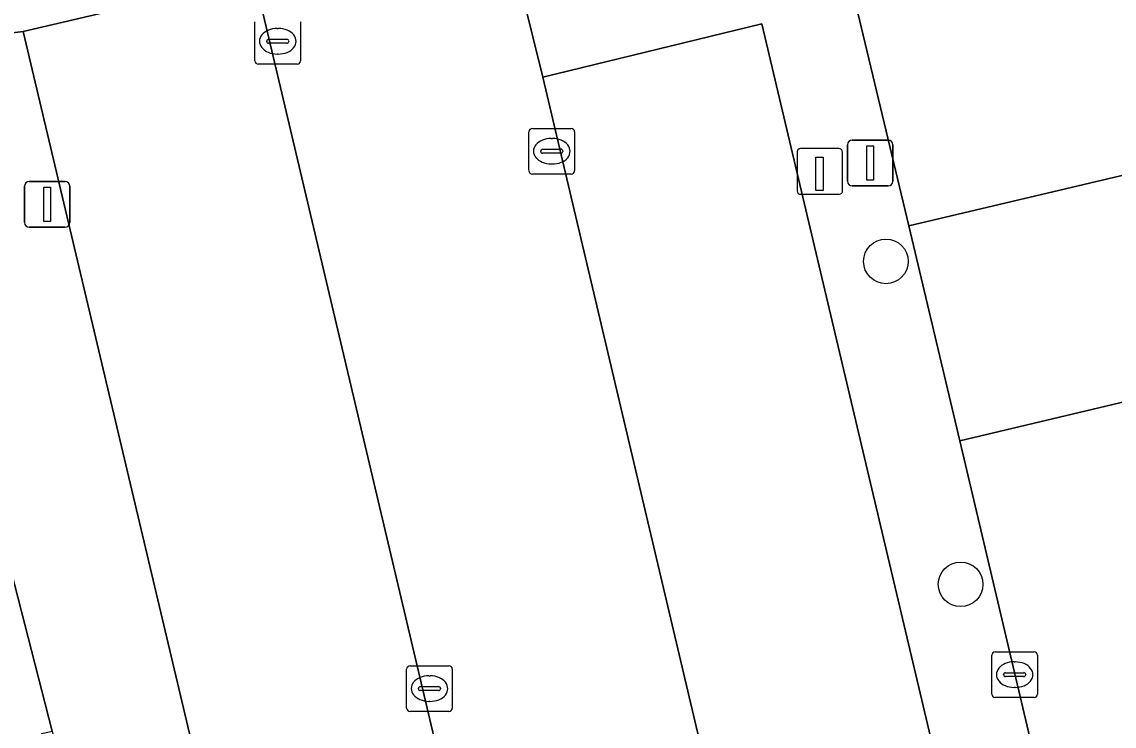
# Model space of a CAD drawing. Extents: x 158031 to 159244, y 380104 to 381214.
# Drawn here: x 158497.2 to 158521.15, y 380493.33 to 380508.77 of the extents above; entities that cross this region are included whole.
import ezdxf

# ---------------------------------------------------------------- set-up
doc = ezdxf.new("R2010")
doc.units = 0
for name, color, linetype in [('IMGEO_Boom', 7, 'Continuous'), ('IMGEO_Erf', 7, 'Continuous'), ('IMGEO_Kolk', 7, 'Continuous'), ('IMGEO_Laadpaal', 7, 'Continuous'), ('IMGEO_Lichtmast', 7, 'Continuous'), ('IMGEO_Parkeervlak_open', 7, 'Continuous'), ('IMGEO_Rijbaan_lokaal_open', 7, 'Continuous'), ('IMGEO_Voetpad_open', 7, 'Continuous')]:
    doc.layers.add(name, color=color, linetype=linetype)

msp = doc.modelspace()

# ---------------------------------------------------------------- linework, layer by layer
at = {"layer": 'IMGEO_Boom'}
for centre in [(158516.142, 380503.516), (158517.781, 380496.436)]:
    msp.add_circle(centre, 0.489, dxfattribs=at)
at = {"layer": 'IMGEO_Erf'}
msp.add_lwpolyline([(158499.365, 380474.382), (158498.35, 380478.607), (158501.072, 380479.261), (158499.837, 380484.494), (158499.606, 380484.441), (158497.639, 380493.167), (158497.87, 380493.219), (158496.511, 380498.49)], dxfattribs=at)
at = {"layer": 'IMGEO_Kolk'}
for p, q in [((158502.311, 380507.917), (158502.311, 380508.769)), ((158502.799, 380508.623), (158502.824, 380508.623)), ((158503.312, 380508.769), (158503.312, 380507.917)), ((158502.613, 380508.386), (158503.011, 380508.386)), ((158502.57, 380508.337), (158502.57, 380508.349)), ((158503.008, 380508.3), (158502.61, 380508.3)), ((158503.054, 380508.349), (158503.054, 380508.337)), ((158502.822, 380508.063), (158502.797, 380508.063)), ((158503.238, 380507.843), (158502.386, 380507.843)), ((158508.318, 380505.506), (158508.318, 380506.358)), ((158508.393, 380506.432), (158509.245, 380506.432)), ((158508.806, 380506.212), (158508.831, 380506.212)), ((158509.319, 380506.358), (158509.319, 380505.506)), ((158508.62, 380505.975), (158509.018, 380505.975)), ((158508.577, 380505.926), (158508.577, 380505.938)), ((158509.015, 380505.889), (158508.617, 380505.889)), ((158509.061, 380505.938), (158509.061, 380505.926)), ((158508.829, 380505.652), (158508.804, 380505.652)), ((158509.245, 380505.432), (158508.393, 380505.432)), ((158518.54, 380494.956), (158519.392, 380494.956)), ((158518.465, 380494.03), (158518.465, 380494.882)), ((158518.953, 380494.736), (158518.978, 380494.736)), ((158519.466, 380494.882), (158519.466, 380494.03)), ((158505.637, 380493.724), (158505.637, 380494.576)), ((158505.712, 380494.65), (158506.564, 380494.65)), ((158506.638, 380494.576), (158506.638, 380493.724)), ((158518.767, 380494.499), (158519.165, 380494.499)), ((158506.125, 380494.43), (158506.15, 380494.43)), ((158518.724, 380494.45), (158518.724, 380494.462)), ((158519.162, 380494.413), (158518.764, 380494.413)), ((158519.208, 380494.462), (158519.208, 380494.45)), ((158505.896, 380494.144), (158505.896, 380494.156)), ((158506.334, 380494.107), (158505.936, 380494.107)), ((158505.939, 380494.193), (158506.337, 380494.193)), ((158506.38, 380494.156), (158506.38, 380494.144)), ((158518.976, 380494.176), (158518.951, 380494.176)), ((158506.148, 380493.87), (158506.123, 380493.87)), ((158519.392, 380493.956), (158518.54, 380493.956)), ((158506.564, 380493.65), (158505.712, 380493.65))]:
    msp.add_line(p, q, dxfattribs=at)
for points in [[(158502.311, 380507.917), (158502.311, 380508.769)], [(158503.312, 380508.769), (158503.312, 380507.917)], [(158503.238, 380507.843), (158502.386, 380507.843)], [(158508.318, 380505.506), (158508.318, 380506.358)], [(158508.393, 380506.432), (158509.245, 380506.432)], [(158509.319, 380506.358), (158509.319, 380505.506)], [(158509.245, 380505.432), (158508.393, 380505.432)], [(158518.54, 380494.956), (158519.392, 380494.956)], [(158518.465, 380494.03), (158518.465, 380494.882)], [(158519.466, 380494.882), (158519.466, 380494.03)], [(158505.637, 380493.724), (158505.637, 380494.576)], [(158505.712, 380494.65), (158506.564, 380494.65)], [(158506.638, 380494.576), (158506.638, 380493.724)], [(158519.392, 380493.956), (158518.54, 380493.956)], [(158506.564, 380493.65), (158505.712, 380493.65)]]:
    msp.add_lwpolyline(points, dxfattribs=at)
for centre, radius, start, end in [((158502.61, 380508.346), 0.0403, 85.8775, 175.7526), ((158503.015, 380508.348), 0.0386, 1.7309, 96.639), ((158502.607, 380508.336), 0.0366, 178.938, 274.7102), ((158503.011, 380508.343), 0.043, 264.8664, 352.4533), ((158502.388, 380507.919), 0.0765, 181.552, 268.448), ((158502.388, 380507.919), 0.0765, 181.552, 268.448), ((158503.236, 380507.919), 0.0765, 271.552, 358.448), ((158503.236, 380507.919), 0.0765, 271.552, 358.448), ((158508.395, 380506.356), 0.0765, 91.552, 178.448), ((158508.395, 380506.356), 0.0765, 91.552, 178.448), ((158509.243, 380506.356), 0.0765, 1.552, 88.448), ((158509.243, 380506.356), 0.0765, 1.552, 88.448), ((158508.617, 380505.935), 0.0403, 85.8775, 175.7526), ((158509.022, 380505.937), 0.0386, 1.7309, 96.639), ((158508.614, 380505.925), 0.0366, 178.938, 274.7102), ((158509.018, 380505.932), 0.043, 264.8664, 352.4533), ((158508.395, 380505.508), 0.0765, 181.552, 268.448), ((158508.395, 380505.508), 0.0765, 181.552, 268.448), ((158509.243, 380505.508), 0.0765, 271.552, 358.448), ((158509.243, 380505.508), 0.0765, 271.552, 358.448), ((158518.542, 380494.88), 0.0765, 91.552, 178.448), ((158518.542, 380494.88), 0.0765, 91.552, 178.448), ((158519.39, 380494.88), 0.0765, 1.552, 88.448), ((158519.39, 380494.88), 0.0765, 1.552, 88.448), ((158505.714, 380494.574), 0.0765, 91.552, 178.448), ((158505.714, 380494.574), 0.0765, 91.552, 178.448), ((158506.562, 380494.574), 0.0765, 1.552, 88.448), ((158506.562, 380494.574), 0.0765, 1.552, 88.448), ((158518.764, 380494.459), 0.0403, 85.8775, 175.7526), ((158519.169, 380494.461), 0.0386, 1.7309, 96.639), ((158518.761, 380494.449), 0.0366, 178.938, 274.7102), ((158519.165, 380494.456), 0.043, 264.8664, 352.4533), ((158505.936, 380494.153), 0.0403, 85.8775, 175.7526), ((158505.933, 380494.143), 0.0366, 178.938, 274.7102), ((158506.337, 380494.15), 0.043, 264.8664, 352.4533), ((158506.341, 380494.155), 0.0386, 1.7309, 96.639), ((158518.542, 380494.032), 0.0765, 181.552, 268.448), ((158518.542, 380494.032), 0.0765, 181.552, 268.448), ((158519.39, 380494.032), 0.0765, 271.552, 358.448), ((158519.39, 380494.032), 0.0765, 271.552, 358.448), ((158505.714, 380493.726), 0.0765, 181.552, 268.448), ((158505.714, 380493.726), 0.0765, 181.552, 268.448), ((158506.562, 380493.726), 0.0765, 271.552, 358.448), ((158506.562, 380493.726), 0.0765, 271.552, 358.448)]:
    msp.add_arc(centre, radius, start, end, dxfattribs=at)
for centre, major_axis, ratio, start_param, end_param in [((158502.798, 380508.343), (-0.387, 0.002), 0.722429, 4.712389, 7.853982), ((158502.823, 380508.343), (-0.39, 0.002), 0.717154, 1.570796, 4.712389), ((158508.805, 380505.932), (-0.387, 0.002), 0.722429, 4.712389, 7.853982), ((158508.83, 380505.932), (-0.39, 0.002), 0.717154, 1.570796, 4.712389), ((158518.952, 380494.456), (-0.387, 0.002), 0.722429, 4.712389, 7.853982), ((158518.977, 380494.456), (-0.39, 0.002), 0.717154, 1.570796, 4.712389), ((158506.124, 380494.15), (-0.387, 0.002), 0.722429, 4.712389, 7.853982), ((158506.149, 380494.15), (-0.39, 0.002), 0.717154, 1.570796, 4.712389)]:
    msp.add_ellipse(centre, major_axis=major_axis, ratio=ratio, start_param=start_param, end_param=end_param, dxfattribs=at)
at = {"layer": 'IMGEO_Laadpaal'}
for p, q in [((158515.111, 380505.989), (158514.27, 380505.989)), ((158515.111, 380505.989), (158514.27, 380505.989)), ((158514.195, 380505.905), (158514.195, 380505.064)), ((158514.195, 380505.905), (158514.195, 380505.064)), ((158515.195, 380505.073), (158515.195, 380505.914)), ((158515.195, 380505.073), (158515.195, 380505.914)), ((158514.279, 380504.989), (158515.12, 380504.989)), ((158514.279, 380504.989), (158515.12, 380504.989))]:
    msp.add_line(p, q, dxfattribs=at)
msp.add_lwpolyline([(158514.61, 380505.802), (158514.77, 380505.802), (158514.77, 380505.069), (158514.61, 380505.069), (158514.61, 380505.802)], dxfattribs=at)
for centre, start, end in [((158514.273, 380505.911), 92.4484, 184.2845), ((158514.273, 380505.911), 92.4484, 184.2845), ((158515.117, 380505.911), 2.4484, 94.2845), ((158515.117, 380505.911), 2.4484, 94.2845), ((158514.273, 380505.067), 182.4484, 274.2845), ((158514.273, 380505.067), 182.4484, 274.2845), ((158515.117, 380505.067), 272.4484, 4.2845), ((158515.117, 380505.067), 272.4484, 4.2845)]:
    msp.add_arc(centre, 0.0779, start, end, dxfattribs=at)
at = {"layer": 'IMGEO_Lichtmast'}
for p, q in [((158515.304, 380505.274), (158515.304, 380506.074)), ((158515.304, 380506.074), (158515.304, 380505.274)), ((158515.404, 380506.174), (158516.194, 380506.174)), ((158516.194, 380506.174), (158515.404, 380506.174)), ((158516.294, 380506.074), (158516.294, 380505.274)), ((158516.294, 380505.274), (158516.294, 380506.074)), ((158497.362, 380505.266), (158498.152, 380505.266)), ((158498.152, 380505.266), (158497.362, 380505.266)), ((158497.262, 380504.366), (158497.262, 380505.166)), ((158497.262, 380505.166), (158497.262, 380504.366)), ((158498.252, 380505.166), (158498.252, 380504.366)), ((158498.252, 380504.366), (158498.252, 380505.166)), ((158516.194, 380505.174), (158515.404, 380505.174)), ((158515.404, 380505.174), (158516.194, 380505.174)), ((158498.152, 380504.266), (158497.362, 380504.266)), ((158497.362, 380504.266), (158498.152, 380504.266))]:
    msp.add_line(p, q, dxfattribs=at)
for points in [[(158515.724, 380506.049), (158515.874, 380506.049), (158515.874, 380505.299), (158515.724, 380505.299), (158515.724, 380506.049)], [(158497.682, 380505.141), (158497.832, 380505.141), (158497.832, 380504.391), (158497.682, 380504.391), (158497.682, 380505.141)]]:
    msp.add_lwpolyline(points, dxfattribs=at)
for centre, start, end in [((158515.404, 380506.074), 90, 180), ((158515.404, 380506.074), 90, 180), ((158516.194, 380506.074), 0, 90), ((158516.194, 380506.074), 360, 90), ((158497.362, 380505.166), 90, 180), ((158497.362, 380505.166), 90, 180), ((158498.152, 380505.166), 0, 90), ((158498.152, 380505.166), 360, 90), ((158515.404, 380505.274), 180, 270), ((158515.404, 380505.274), 180, 270), ((158516.194, 380505.274), 270, 0), ((158516.194, 380505.274), 270, 0), ((158497.362, 380504.366), 180, 270), ((158497.362, 380504.366), 180, 270), ((158498.152, 380504.366), 270, 0), ((158498.152, 380504.366), 270, 0)]:
    msp.add_arc(centre, 0.1, start, end, dxfattribs=at)
at = {"layer": 'IMGEO_Parkeervlak_open'}
for points in [[(158502.303, 380509.746), (158497.228, 380508.556), (158504.921, 380476.108), (158509.959, 380477.328)], [(158508.621, 380507.557), (158514.076, 380484.47), (158518.89, 380485.617), (158513.426, 380508.729)]]:
    msp.add_lwpolyline(points, close=True, dxfattribs=at)
at = {"layer": 'IMGEO_Rijbaan_lokaal_open'}
for points in [[(158515.149, 380510.563), (158516.649, 380504.3), (158522.462, 380505.674), (158521.067, 380511.522)], [(158525.367, 380493.429), (158523.58, 380500.961), (158517.767, 380499.583), (158520.895, 380486.296), (158522.276, 380480.47), (158566.227, 380490.892), (158564.893, 380496.712), (158532.563, 380489.056)]]:
    msp.add_lwpolyline(points, dxfattribs=at)
for points in [[(158518.89, 380485.617), (158514.076, 380484.47), (158508.621, 380507.557), (158507.759, 380511.04), (158502.303, 380509.746), (158509.959, 380477.328), (158520.214, 380479.785), (158520.203, 380479.945)], [(158523.58, 380500.961), (158522.462, 380505.674), (158516.649, 380504.3), (158517.767, 380499.583)]]:
    msp.add_lwpolyline(points, close=True, dxfattribs=at)
at = {"layer": 'IMGEO_Voetpad_open'}
for points in [[(158507.333, 380514.796), (158465.242, 380504.854), (158460.523, 380503.722), (158435.749, 380497.858), (158436.555, 380494.507), (158440.801, 380495.507), (158446.031, 380496.727), (158454.801, 380498.812), (158460.01, 380500.056), (158464.238, 380501.046), (158465.434, 380501.324), (158469.671, 380502.327), (158473.835, 380503.329), (158478.183, 380504.432), (158484.293, 380505.842), (158491.475, 380507.534), (158494.222, 380508.184), (158497.228, 380508.556), (158502.303, 380509.746), (158507.759, 380511.04), (158514.033, 380512.831)], [(158514.033, 380512.831), (158507.759, 380511.04), (158508.621, 380507.557), (158513.426, 380508.729), (158518.89, 380485.617), (158520.203, 380479.945), (158520.214, 380479.785), (158509.959, 380477.328)], [(158565.881, 380487.297), (158576.024, 380489.715), (158576.713, 380486.721), (158577.624, 380486.941), (158580.749, 380487.695), (158584.029, 380488.461), (158588.105, 380489.392), (158587.386, 380492.338), (158597.49, 380494.805), (158613.675, 380498.576), (158617.449, 380499.44), (158617.159, 380502.945), (158612.772, 380501.896), (158570.966, 380492.021), (158566.227, 380490.892), (158522.276, 380480.47), (158520.895, 380486.296), (158517.767, 380499.583), (158516.649, 380504.3), (158515.149, 380510.563)], [(158504.921, 380476.108), (158497.228, 380508.556), (158494.222, 380508.184), (158495.219, 380503.941), (158495.501, 380502.731), (158496.511, 380498.49), (158497.87, 380493.219), (158499.837, 380484.494), (158501.072, 380479.261), (158502.087, 380475.036)]]:
    msp.add_lwpolyline(points, dxfattribs=at)

doc.saveas('drawing.dxf')
